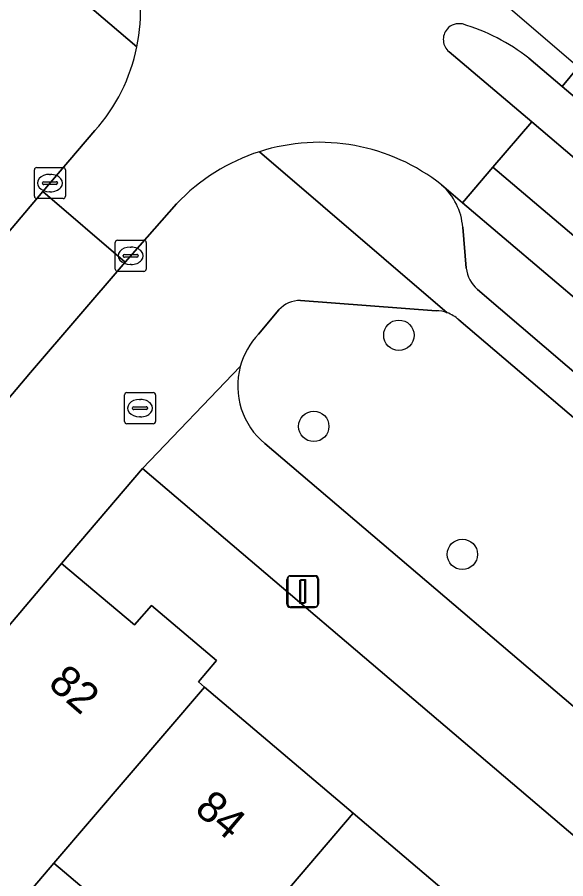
# Model space of a CAD drawing. Extents: x 162523 to 163266, y 381230 to 382050.
# Drawn here: x 163138.16 to 163155.81, y 381710.23 to 381737.94 of the extents above; entities that cross this region are included whole.
import ezdxf

# ---------------------------------------------------------------- set-up
doc = ezdxf.new("R2010")
doc.units = 0
for name, color, linetype in [('IMGEO_Boom', 7, 'Continuous'), ('IMGEO_Brandkraan', 7, 'Continuous'), ('IMGEO_Erf', 7, 'Continuous'), ('IMGEO_Groenvoorziening', 7, 'Continuous'), ('IMGEO_Kolk', 7, 'Continuous'), ('IMGEO_Lichtmast', 7, 'Continuous'), ('IMGEO_Pand', 7, 'Continuous'), ('IMGEO_Pand_nummerreeks', 7, 'Continuous'), ('IMGEO_Parkeervlak_open', 7, 'Continuous'), ('IMGEO_Rijbaan_lokaal_gesloten', 7, 'Continuous'), ('IMGEO_Rijbaan_lokaal_open', 7, 'Continuous'), ('IMGEO_Verkeerseiland_open', 7, 'Continuous'), ('IMGEO_Voetpad_open', 7, 'Continuous')]:
    doc.layers.add(name, color=color, linetype=linetype)

msp = doc.modelspace()

# ---------------------------------------------------------------- linework, layer by layer
at = {"layer": 'IMGEO_Boom'}
for centre in [(163150.443, 381727.709), (163147.704, 381724.779), (163152.486, 381720.663)]:
    msp.add_circle(centre, 0.489, dxfattribs=at)
at = {"layer": 'IMGEO_Brandkraan'}
for p, q in [((163141.613, 381724.939), (163141.613, 381725.791)), ((163141.688, 381725.865), (163142.54, 381725.865)), ((163142.614, 381725.791), (163142.614, 381724.939)), ((163142.101, 381725.645), (163142.126, 381725.645)), ((163141.872, 381725.359), (163141.872, 381725.371)), ((163142.31, 381725.322), (163141.912, 381725.322)), ((163141.915, 381725.408), (163142.313, 381725.408)), ((163142.356, 381725.371), (163142.356, 381725.359)), ((163142.124, 381725.085), (163142.099, 381725.085)), ((163142.54, 381724.865), (163141.688, 381724.865))]:
    msp.add_line(p, q, dxfattribs=at)
for points in [[(163141.613, 381724.939), (163141.613, 381725.791)], [(163141.688, 381725.865), (163142.54, 381725.865)], [(163142.614, 381725.791), (163142.614, 381724.939)], [(163142.54, 381724.865), (163141.688, 381724.865)]]:
    msp.add_lwpolyline(points, dxfattribs=at)
for centre, radius, start, end in [((163141.69, 381725.789), 0.0765, 91.552, 178.448), ((163141.69, 381725.789), 0.0765, 91.552, 178.448), ((163142.538, 381725.789), 0.0765, 1.552, 88.448), ((163142.538, 381725.789), 0.0765, 1.552, 88.448), ((163141.912, 381725.368), 0.0403, 85.8775, 175.7526), ((163141.909, 381725.358), 0.0366, 178.938, 274.7102), ((163142.313, 381725.365), 0.043, 264.8664, 352.4533), ((163142.317, 381725.37), 0.0386, 1.7309, 96.639), ((163141.69, 381724.941), 0.0765, 181.552, 268.448), ((163141.69, 381724.941), 0.0765, 181.552, 268.448), ((163142.538, 381724.941), 0.0765, 271.552, 358.448), ((163142.538, 381724.941), 0.0765, 271.552, 358.448)]:
    msp.add_arc(centre, radius, start, end, dxfattribs=at)
for centre, major_axis, ratio, start_param, end_param in [((163142.1, 381725.365), (-0.387, 0.002), 0.722429, 4.712389, 7.853982), ((163142.125, 381725.365), (-0.39, 0.002), 0.717154, 1.570796, 4.712389)]:
    msp.add_ellipse(centre, major_axis=major_axis, ratio=ratio, start_param=start_param, end_param=end_param, dxfattribs=at)
at = {"layer": 'IMGEO_Erf'}
for points in [[(163220.342, 381656.94), (163142.194, 381723.423), (163139.589, 381720.366), (163141.934, 381718.394), (163142.481, 381719.018), (163144.569, 381717.246), (163143.99, 381716.563), (163144.186, 381716.396), (163148.973, 381712.334), (163153.756, 381708.275), (163158.535, 381704.219)], [(163156.049, 381691.503), (163151.287, 381695.545), (163151.815, 381696.193), (163146.969, 381700.338), (163148.913, 381702.612), (163144.129, 381706.671), (163139.682, 381710.445), (163139.342, 381710.733), (163137.452, 381708.523), (163136.669, 381709.187), (163132.857, 381712.423), (163127.802, 381706.548), (163128.456, 381705.978), (163132.66, 381702.415), (163131.891, 381701.507), (163135.487, 381698.459), (163134.008, 381696.714), (163145.004, 381687.238), (163140.97, 381682.758), (163159.202, 381667.12)]]:
    msp.add_lwpolyline(points, dxfattribs=at)
at = {"layer": 'IMGEO_Groenvoorziening'}
for points in [[(163151.644, 381728.498), (163147.274, 381728.827)], [(163146.585, 381728.522), (163145.927, 381727.747)], [(163146.132, 381724.225), (163159.528, 381712.818), (163164.103, 381718.21), (163152.368, 381728.203)]]:
    msp.add_lwpolyline(points, dxfattribs=at)
for centre, radius, start, end in [((163147.251, 381727.948), 0.879, 88.4981, 139.257), ((163151.642, 381727.478), 1.02, 69.7618, 89.8872), ((163151.648, 381727.462), 1.033, 45.8463, 70.3918), ((163147.671, 381726.075), 2.416, 136.1985, 164.9977), ((163147.66, 381726.081), 2.404, 165.0771, 230.5382)]:
    msp.add_arc(centre, radius, start, end, dxfattribs=at)
at = {"layer": 'IMGEO_Kolk'}
for p, q in [((163138.714, 381732.178), (163138.714, 381733.03)), ((163138.789, 381733.104), (163139.641, 381733.104)), ((163139.715, 381733.03), (163139.715, 381732.178)), ((163139.016, 381732.647), (163139.414, 381732.647)), ((163139.202, 381732.884), (163139.227, 381732.884)), ((163138.973, 381732.598), (163138.973, 381732.61)), ((163139.411, 381732.561), (163139.013, 381732.561)), ((163139.457, 381732.61), (163139.457, 381732.598)), ((163139.641, 381732.104), (163138.789, 381732.104)), ((163139.225, 381732.324), (163139.2, 381732.324)), ((163141.387, 381730.765), (163142.239, 381730.765)), ((163141.312, 381729.839), (163141.312, 381730.691)), ((163141.8, 381730.545), (163141.825, 381730.545)), ((163142.313, 381730.691), (163142.313, 381729.839)), ((163141.571, 381730.259), (163141.571, 381730.271)), ((163142.009, 381730.222), (163141.611, 381730.222)), ((163141.614, 381730.308), (163142.012, 381730.308)), ((163142.055, 381730.271), (163142.055, 381730.259)), ((163141.823, 381729.985), (163141.798, 381729.985)), ((163142.239, 381729.765), (163141.387, 381729.765))]:
    msp.add_line(p, q, dxfattribs=at)
for points in [[(163138.714, 381732.178), (163138.714, 381733.03)], [(163138.789, 381733.104), (163139.641, 381733.104)], [(163139.715, 381733.03), (163139.715, 381732.178)], [(163139.641, 381732.104), (163138.789, 381732.104)], [(163141.387, 381730.765), (163142.239, 381730.765)], [(163141.312, 381729.839), (163141.312, 381730.691)], [(163142.313, 381730.691), (163142.313, 381729.839)], [(163142.239, 381729.765), (163141.387, 381729.765)]]:
    msp.add_lwpolyline(points, dxfattribs=at)
for centre, radius, start, end in [((163138.791, 381733.028), 0.0765, 91.552, 178.448), ((163138.791, 381733.028), 0.0765, 91.552, 178.448), ((163139.639, 381733.028), 0.0765, 1.552, 88.448), ((163139.639, 381733.028), 0.0765, 1.552, 88.448), ((163139.013, 381732.607), 0.0403, 85.8775, 175.7526), ((163139.418, 381732.609), 0.0386, 1.7309, 96.639), ((163139.01, 381732.597), 0.0366, 178.938, 274.7102), ((163139.414, 381732.604), 0.043, 264.8664, 352.4533), ((163138.791, 381732.18), 0.0765, 181.552, 268.448), ((163138.791, 381732.18), 0.0765, 181.552, 268.448), ((163139.639, 381732.18), 0.0765, 271.552, 358.448), ((163139.639, 381732.18), 0.0765, 271.552, 358.448), ((163141.389, 381730.689), 0.0765, 91.552, 178.448), ((163141.389, 381730.689), 0.0765, 91.552, 178.448), ((163142.237, 381730.689), 0.0765, 1.552, 88.448), ((163142.237, 381730.689), 0.0765, 1.552, 88.448), ((163141.611, 381730.268), 0.0403, 85.8775, 175.7526), ((163141.608, 381730.258), 0.0366, 178.938, 274.7102), ((163142.012, 381730.265), 0.043, 264.8664, 352.4533), ((163142.016, 381730.27), 0.0386, 1.7309, 96.639), ((163141.389, 381729.841), 0.0765, 181.552, 268.448), ((163141.389, 381729.841), 0.0765, 181.552, 268.448), ((163142.237, 381729.841), 0.0765, 271.552, 358.448), ((163142.237, 381729.841), 0.0765, 271.552, 358.448)]:
    msp.add_arc(centre, radius, start, end, dxfattribs=at)
for centre, major_axis, ratio, start_param, end_param in [((163139.201, 381732.604), (-0.387, 0.002), 0.722429, 4.712389, 7.853982), ((163139.226, 381732.604), (-0.39, 0.002), 0.717154, 1.570796, 4.712389), ((163141.799, 381730.265), (-0.387, 0.002), 0.722429, 4.712389, 7.853982), ((163141.824, 381730.265), (-0.39, 0.002), 0.717154, 1.570796, 4.712389)]:
    msp.add_ellipse(centre, major_axis=major_axis, ratio=ratio, start_param=start_param, end_param=end_param, dxfattribs=at)
at = {"layer": 'IMGEO_Lichtmast'}
for p, q in [((163146.94, 381719.957), (163147.73, 381719.957)), ((163147.73, 381719.957), (163146.94, 381719.957)), ((163146.965, 381719.975), (163147.755, 381719.975)), ((163147.755, 381719.975), (163146.965, 381719.975)), ((163146.84, 381719.057), (163146.84, 381719.857)), ((163146.84, 381719.857), (163146.84, 381719.057)), ((163146.865, 381719.075), (163146.865, 381719.875)), ((163146.865, 381719.875), (163146.865, 381719.075)), ((163147.83, 381719.857), (163147.83, 381719.057)), ((163147.83, 381719.057), (163147.83, 381719.857)), ((163147.855, 381719.875), (163147.855, 381719.075)), ((163147.855, 381719.075), (163147.855, 381719.875)), ((163147.73, 381718.957), (163146.94, 381718.957)), ((163146.94, 381718.957), (163147.73, 381718.957)), ((163147.755, 381718.975), (163146.965, 381718.975)), ((163146.965, 381718.975), (163147.755, 381718.975))]:
    msp.add_line(p, q, dxfattribs=at)
for points in [[(163147.26, 381719.832), (163147.41, 381719.832), (163147.41, 381719.082), (163147.26, 381719.082), (163147.26, 381719.832)], [(163147.285, 381719.85), (163147.435, 381719.85), (163147.435, 381719.1), (163147.285, 381719.1), (163147.285, 381719.85)]]:
    msp.add_lwpolyline(points, dxfattribs=at)
for centre, start, end in [((163146.94, 381719.857), 90, 180), ((163146.94, 381719.857), 90, 180), ((163146.965, 381719.875), 90, 180), ((163146.965, 381719.875), 90, 180), ((163147.73, 381719.857), 0, 90), ((163147.73, 381719.857), 360, 90), ((163147.755, 381719.875), 0, 90), ((163147.755, 381719.875), 360, 90), ((163146.94, 381719.057), 180, 270), ((163146.94, 381719.057), 180, 270), ((163146.965, 381719.075), 180, 270), ((163146.965, 381719.075), 180, 270), ((163147.73, 381719.057), 270, 0), ((163147.73, 381719.057), 270, 0), ((163147.755, 381719.075), 270, 0), ((163147.755, 381719.075), 270, 0)]:
    msp.add_arc(centre, 0.1, start, end, dxfattribs=at)
at = {"layer": 'IMGEO_Pand'}
for points in [[(163144.186, 381716.396), (163143.99, 381716.563), (163144.569, 381717.246), (163142.481, 381719.018), (163141.934, 381718.394), (163139.589, 381720.366), (163132.857, 381712.423), (163136.669, 381709.187), (163137.452, 381708.523), (163139.342, 381710.733)], [(163148.973, 381712.334), (163144.186, 381716.396), (163139.342, 381710.733), (163139.682, 381710.445), (163144.129, 381706.671)], [(163148.913, 381702.612), (163153.756, 381708.275), (163148.973, 381712.334), (163144.129, 381706.671)]]:
    msp.add_lwpolyline(points, close=True, dxfattribs=at)
at = {"layer": 'IMGEO_Parkeervlak_open'}
for points in [[(163186.294, 381703.189), (163169.1, 381717.817), (163156.514, 381728.564), (163152.493, 381731.971), (163151.819, 381732.542)], [(163152.497, 381731.182), (163152.613, 381729.864)], [(163152.971, 381729.184), (163225.402, 381667.297), (163228.262, 381664.853), (163229.101, 381664.136)]]:
    msp.add_lwpolyline(points, dxfattribs=at)
for centre, radius, start, end in [((163150.527, 381731.049), 1.974, 3.8648, 49.1304), ((163153.65, 381729.976), 1.043, 186.149, 229.3819)]:
    msp.add_arc(centre, radius, start, end, dxfattribs=at)
at = {"layer": 'IMGEO_Rijbaan_lokaal_gesloten'}
for points in [[(163156.214, 381736.327), (163143.927, 381746.871), (163143.388, 381746.217), (163144.335, 381745.395), (163144.483, 381745.262)], [(163151.819, 381732.542), (163152.493, 381731.971), (163153.471, 381733.114), (163154.717, 381734.57), (163152.062, 381736.825)], [(163154.621, 381736.622), (163155.701, 381735.71), (163156.214, 381736.327), (163156.214, 381736.327)], [(163253.206, 381651.02), (163232.516, 381670.935), (163186.76, 381710.114), (163156.214, 381736.327), (163156.214, 381736.327), (163155.701, 381735.71), (163160.722, 381731.464), (163189.993, 381706.531), (163189.031, 381705.402), (163159.709, 381730.331), (163154.717, 381734.57), (163153.471, 381733.114), (163182.498, 381708.518), (163200.555, 381693.061), (163222.615, 381674.158), (163233.877, 381664.474), (163238.438, 381660.284), (163241.602, 381656.559), (163245.163, 381651.916)], [(163140.663, 381734.293), (163138.98, 381732.328), (163141.631, 381730.06), (163143.288, 381731.935)], [(163245.163, 381651.916), (163241.602, 381656.559), (163238.438, 381660.284), (163233.877, 381664.474), (163222.615, 381674.158), (163200.555, 381693.061), (163182.498, 381708.518), (163153.471, 381733.114), (163152.493, 381731.971), (163156.514, 381728.564), (163169.1, 381717.817), (163186.294, 381703.189), (163205.741, 381686.638), (163210.772, 381682.324), (163216.77, 381677.218), (163234.695, 381661.75), (163234.968, 381661.515)]]:
    msp.add_lwpolyline(points, dxfattribs=at)
for centre, radius, start, end in [((163136.329, 381738.146), 5.801, 348.4221, 46.8676), ((163152.381, 381737.222), 0.509, 78.255, 139.1073), ((163150.734, 381731.687), 6.282, 51.7751, 73.8145), ((163152.38, 381737.221), 0.508, 138.934, 231.2426), ((163136.328, 381738.151), 5.803, 318.3353, 348.3812), ((163147.885, 381727.586), 6.328, 51.5602, 107.7287), ((163147.886, 381727.583), 6.331, 107.7263, 136.5695)]:
    msp.add_arc(centre, radius, start, end, dxfattribs=at)
at = {"layer": 'IMGEO_Rijbaan_lokaal_open'}
msp.add_lwpolyline([(163137.751, 381725.507), (163137.833, 381725.621), (163138.592, 381726.507), (163141.631, 381730.06), (163138.98, 381732.328), (163135.963, 381728.758), (163134.7, 381727.262), (163134.485, 381727.029), (163128.2, 381719.664), (163127.893, 381719.302), (163122.331, 381712.736), (163122.057, 381712.412), (163119.601, 381709.536), (163112.378, 381701.07), (163115.024, 381698.823), (163122.133, 381707.199), (163124.68, 381710.151), (163127.564, 381713.568)], close=True, dxfattribs=at)
at = {"layer": 'IMGEO_Verkeerseiland_open'}
for points in [[(163152.062, 381736.825), (163154.717, 381734.57), (163159.709, 381730.331), (163189.031, 381705.402), (163189.993, 381706.531), (163160.722, 381731.464)], [(163160.722, 381731.464), (163155.701, 381735.71), (163154.621, 381736.622)]]:
    msp.add_lwpolyline(points, dxfattribs=at)
for centre, radius, start, end in [((163152.381, 381737.222), 0.509, 78.255, 139.1073), ((163150.734, 381731.687), 6.282, 51.7751, 73.8145), ((163152.38, 381737.221), 0.508, 138.934, 231.2426)]:
    msp.add_arc(centre, radius, start, end, dxfattribs=at)
at = {"layer": 'IMGEO_Voetpad_open'}
for points in [[(163142.012, 381736.982), (163136.727, 381741.49)], [(163136.727, 381741.49), (163142.012, 381736.982)], [(163134.485, 381727.029), (163134.7, 381727.262), (163135.963, 381728.758), (163138.98, 381732.328), (163140.663, 381734.293)], [(163151.995, 381728.435), (163145.958, 381733.613)], [(163145.958, 381733.613), (163151.995, 381728.435)], [(163143.288, 381731.935), (163141.631, 381730.06), (163138.592, 381726.507), (163137.833, 381725.621), (163137.751, 381725.507)], [(163152.613, 381729.864), (163152.497, 381731.182)], [(163229.101, 381664.136), (163228.262, 381664.853), (163227.932, 381664.464), (163225.068, 381666.908), (163225.402, 381667.297), (163152.971, 381729.184)], [(163147.274, 381728.827), (163151.644, 381728.498)], [(163145.927, 381727.747), (163146.585, 381728.522)], [(163152.368, 381728.203), (163164.103, 381718.21), (163165.599, 381716.932), (163179.301, 381705.284), (163180.819, 381703.981), (163194.518, 381692.329), (163195.974, 381691.034), (163208.649, 381680.285), (163209.808, 381679.325), (163211.296, 381678.054), (163213, 381676.563), (163212.442, 381675.875), (163224.603, 381665.503), (163226.164, 381664.173), (163228.331, 381662.361), (163228.657, 381662.712), (163233.558, 381661.153), (163233.742, 381661.069), (163233.894, 381660.969), (163235.386, 381659.548)], [(163123.788, 381703.302), (163124.567, 381702.644), (163125.584, 381703.861), (163126.209, 381703.326), (163128.456, 381705.978), (163127.802, 381706.548), (163132.857, 381712.423), (163139.589, 381720.366), (163142.194, 381723.423), (163145.337, 381726.7)], [(163145.337, 381726.7), (163142.194, 381723.423), (163220.342, 381656.94), (163221.374, 381656.062), (163237.57, 381642.272), (163241.66, 381639.009), (163250.252, 381632.117), (163250.367, 381633.129)], [(163164.938, 381708.239), (163161.014, 381711.551), (163159.528, 381712.818), (163146.132, 381724.225)]]:
    msp.add_lwpolyline(points, dxfattribs=at)
for centre, radius, start, end in [((163136.329, 381738.146), 5.801, 348.4221, 46.8676), ((163136.328, 381738.151), 5.803, 318.3353, 348.3812), ((163147.885, 381727.586), 6.328, 51.5602, 107.7287), ((163147.886, 381727.583), 6.331, 107.7263, 136.5695), ((163150.527, 381731.049), 1.974, 3.8648, 49.1304), ((163153.65, 381729.976), 1.043, 186.149, 229.3819), ((163147.251, 381727.948), 0.879, 88.4981, 139.257), ((163151.642, 381727.478), 1.02, 69.7618, 89.8872), ((163151.648, 381727.462), 1.033, 45.8463, 70.3918), ((163147.671, 381726.075), 2.416, 136.1985, 164.9977), ((163147.66, 381726.081), 2.404, 165.0771, 230.5382)]:
    msp.add_arc(centre, radius, start, end, dxfattribs=at)

# ---------------------------------------------------------------- texts
at = {"layer": 'IMGEO_Pand_nummerreeks'}
for s, rotation, p in [('82', 319.1882, (163139.116, 381716.44)), ('84', 319.681, (163143.828, 381712.398))]:
    msp.add_text(s, height=1, rotation=rotation, dxfattribs=at).set_placement(p)

doc.saveas('drawing.dxf')
